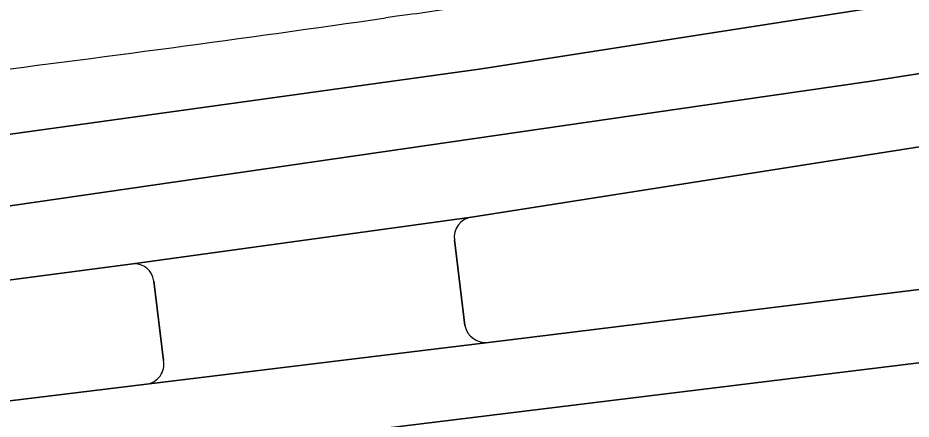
# Model space of a CAD drawing. Extents: x 161477 to 163040, y 383680 to 384871.
# Drawn here: x 162272.31 to 162315.76, y 384071.96 to 384091.47 of the extents above; entities that cross this region are included whole.
import ezdxf

# ---------------------------------------------------------------- set-up
doc = ezdxf.new("R2010")
doc.units = 0
doc.layers.add('IMGEO_Berm_groen', color=7, linetype='Continuous')
doc.layers.add('IMGEO_Rijbaan_lokaal_gesloten', color=7, linetype='Continuous')

msp = doc.modelspace()

# ---------------------------------------------------------------- linework, layer by layer
at = {"layer": 'IMGEO_Berm_groen'}
for points in [[(162607.497, 384143.316), (162602.118, 384141.989), (162574.198, 384135.568), (162500, 384119.907), (162459.611, 384111.698), (162386.673, 384097.29), (162366.382, 384093.59), (162322.876, 384086.258), (162294.377, 384081.777)], [(162295.197, 384075.687), (162391.371, 384087.519), (162500, 384100.675), (162518.729, 384102.971), (162542.23, 384106.474)], [(162293.546, 384080.668), (162294.054, 384076.503)], [(162277.909, 384079.509), (162249.116, 384075.73), (162246.983, 384075.474), (162186.915, 384068.26), (162005.779, 384046.356)], [(162279.397, 384074.803), (162278.925, 384078.673)], [(162097.498, 384051.298), (162173.495, 384060.723), (162179.444, 384061.624), (162195.789, 384063.545), (162247.846, 384069.907), (162278.569, 384073.661)]]:
    msp.add_lwpolyline(points, dxfattribs=at)
for centre, radius, start, end in [((162141.897, 385117.974), 1037.163, 277.058204, 278.221689), ((162294.527, 384080.798), 0.99, 98.7361, 187.5737), ((162277.989, 384078.571), 0.941, 6.2006, 94.9019), ((162295.075, 384076.724), 1.044, 192.2314, 276.7217), ((162278.443, 384074.624), 0.971, 277.4703, 10.6422)]:
    msp.add_arc(centre, radius, start, end, dxfattribs=at)
at = {"layer": 'IMGEO_Rijbaan_lokaal_gesloten'}
for points in [[(162351.922, 384098.371), (162329.79, 384094.439), (162305.371, 384090.628), (162294.869, 384088.989), (162264.573, 384084.788), (162245.881, 384082.587), (162246.408, 384079.189), (162270.914, 384082.19), (162305.723, 384087.222), (162313.807, 384088.39), (162347.15, 384093.641), (162365.896, 384097.141), (162408.886, 384105.392), (162445.878, 384112.544), (162498.917, 384123.296), (162547.356, 384133.497), (162584.249, 384141.448), (162599.996, 384145.048), (162607.601, 384146.968)], [(162547.356, 384133.497), (162498.917, 384123.296), (162445.878, 384112.544), (162408.886, 384105.392), (162365.896, 384097.141), (162347.15, 384093.641), (162313.807, 384088.39), (162305.723, 384087.222), (162270.914, 384082.19), (162246.408, 384079.189), (162246.983, 384075.474), (162249.116, 384075.73), (162277.909, 384079.509), (162294.377, 384081.777), (162322.876, 384086.258), (162366.382, 384093.59), (162386.673, 384097.29), (162459.611, 384111.698), (162500, 384119.907), (162574.198, 384135.568)], [(162523.472, 384100.182), (162436.622, 384089.378), (162328.972, 384076.274), (162307.132, 384073.594), (162263.747, 384068.271), (162248.391, 384066.39), (162248.941, 384062.845), (162307.499, 384070.04), (162337.394, 384073.713), (162368.059, 384077.415), (162381.895, 384078.899), (162402.758, 384081.663), (162442.901, 384086.436), (162457.811, 384088.372), (162481.264, 384091.095), (162500, 384093.468), (162534.962, 384097.975)], [(162305.371, 384090.628), (162329.79, 384094.439), (162351.922, 384098.371), (162321.567, 384095.673), (162313.87, 384094.952), (162293.918, 384092.004), (162291.719, 384091.672), (162291.49, 384091.647), (162291.262, 384091.621), (162290.739, 384091.545), (162290.215, 384091.47)], [(162212.301, 384078.633), (162245.881, 384082.587), (162264.573, 384084.788), (162294.869, 384088.989), (162305.371, 384090.628)], [(162294.377, 384081.777), (162277.909, 384079.509)], [(162294.054, 384076.503), (162293.546, 384080.668)], [(162278.925, 384078.673), (162279.397, 384074.803)], [(162278.569, 384073.661), (162295.197, 384075.687)]]:
    msp.add_lwpolyline(points, dxfattribs=at)
msp.add_lwpolyline([(162523.472, 384100.182), (162541.672, 384102.783), (162554.672, 384105.134), (162566.872, 384107.635), (162574.422, 384109.336), (162609.421, 384117.982), (162609.604, 384121.678), (162602.378, 384119.861), (162582.678, 384114.817), (162570.302, 384112.064), (162562.353, 384110.296), (162552.451, 384108.269), (162542.23, 384106.474), (162518.729, 384102.971), (162500, 384100.675), (162391.371, 384087.519), (162295.197, 384075.687), (162278.569, 384073.661), (162247.846, 384069.907), (162248.391, 384066.39), (162263.747, 384068.271), (162307.132, 384073.594), (162328.972, 384076.274), (162436.622, 384089.378)], close=True, dxfattribs=at)
for centre, radius, start, end in [((162141.897, 385117.974), 1037.163, 277.058204, 278.221689), ((162294.527, 384080.798), 0.99, 98.7361, 187.5737), ((162277.989, 384078.571), 0.941, 6.2006, 94.9019), ((162295.075, 384076.724), 1.044, 192.2314, 276.7217), ((162278.443, 384074.624), 0.971, 277.4703, 10.6422)]:
    msp.add_arc(centre, radius, start, end, dxfattribs=at)

doc.saveas('drawing.dxf')
